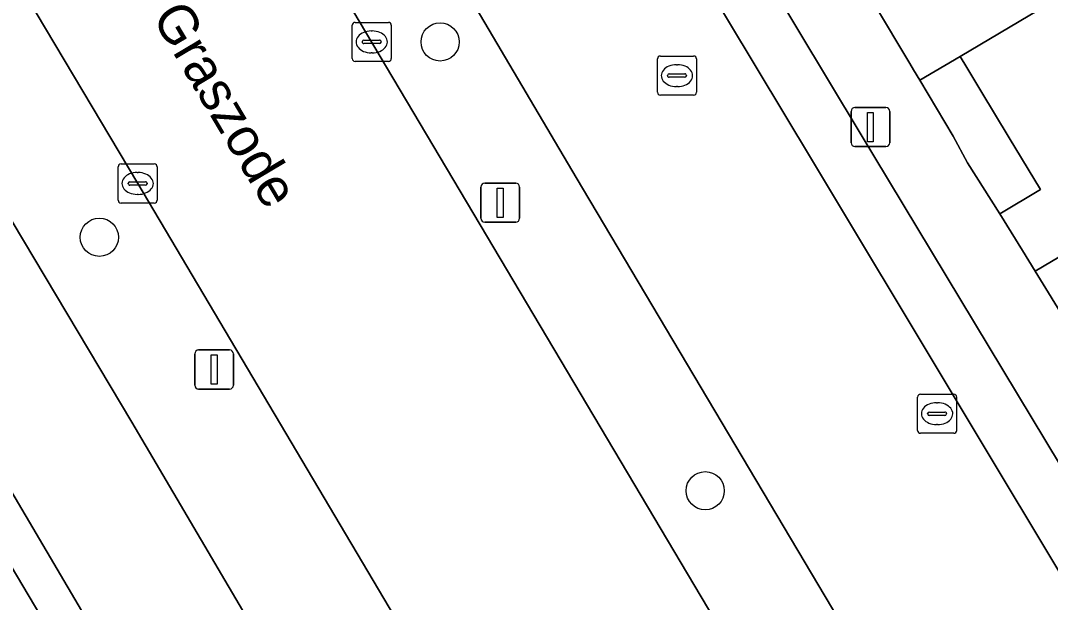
# Model space of a CAD drawing. Extents: x 156412 to 157779, y 382335 to 383768.
# Drawn here: x 156839.55 to 156865.91, y 383559.38 to 383574.26 of the extents above; entities that cross this region are included whole.
import ezdxf

# ---------------------------------------------------------------- set-up
doc = ezdxf.new("R2010")
doc.units = 0
for name, color, linetype in [('IMGEO_Berm_groen', 7, 'Continuous'), ('IMGEO_Boom', 7, 'Continuous'), ('IMGEO_Erf', 7, 'Continuous'), ('IMGEO_Fietspad_gesloten', 7, 'Continuous'), ('IMGEO_Groenvoorziening', 7, 'Continuous'), ('IMGEO_Haag', 7, 'Continuous'), ('IMGEO_Kolk', 7, 'Continuous'), ('IMGEO_Lichtmast', 7, 'Continuous'), ('IMGEO_Openbare_ruimte_label', 7, 'Continuous'), ('IMGEO_OVBaan_gesloten', 7, 'Continuous'), ('IMGEO_Pand', 7, 'Continuous'), ('IMGEO_Parkeervlak_open', 7, 'Continuous'), ('IMGEO_Rijbaan_lokaal_gesloten', 7, 'Continuous'), ('IMGEO_Rioolput', 7, 'Continuous'), ('IMGEO_Voetpad_open', 7, 'Continuous')]:
    doc.layers.add(name, color=color, linetype=linetype)

msp = doc.modelspace()

# ---------------------------------------------------------------- linework, layer by layer
at = {"layer": 'IMGEO_Berm_groen'}
for points in [[(156861.927, 383537.422), (156852.502, 383553.317), (156842.549, 383570.096), (156833.596, 383585.118), (156824.647, 383600.159), (156814.578, 383617.063)], [(156828.532, 383587.236), (156842.401, 383563.988), (156858.858, 383536.047), (156862.888, 383528.83)], [(156853.772, 383570.245), (156848.538, 383579.107), (156846.173, 383577.697), (156857.989, 383557.797), (156867.444, 383541.91)], [(156876.071, 383532.082), (156874.381, 383535.463), (156873.078, 383537.772), (156853.772, 383570.245)]]:
    msp.add_lwpolyline(points, dxfattribs=at)
at = {"layer": 'IMGEO_Boom'}
for centre in [(156850.288, 383573.716), (156841.568, 383568.719), (156857.072, 383562.234)]:
    msp.add_circle(centre, 0.489, dxfattribs=at)
at = {"layer": 'IMGEO_Erf'}
for points in [[(156863.598, 383573.347), (156862.567, 383572.735), (156863.419, 383571.305), (156863.788, 383570.62), (156864.614, 383569.315), (156865.651, 383569.939), (156864.854, 383571.262), (156864.127, 383572.469), (156863.771, 383573.06)], [(156866.543, 383568.458), (156865.518, 383567.85), (156866.357, 383566.48), (156866.742, 383565.775), (156867.536, 383564.453), (156868.576, 383565.079), (156867.781, 383566.4), (156866.94, 383567.798), (156866.711, 383568.178)]]:
    msp.add_lwpolyline(points, close=True, dxfattribs=at)
at = {"layer": 'IMGEO_Fietspad_gesloten'}
for points in [[(156862.888, 383528.83), (156858.858, 383536.047), (156842.401, 383563.988), (156828.532, 383587.236)], [(156825.447, 383585.463), (156839.413, 383562.05), (156855.71, 383534.393), (156855.857, 383534.133), (156858.484, 383529.496), (156859.674, 383527.395)]]:
    msp.add_lwpolyline(points, dxfattribs=at)
at = {"layer": 'IMGEO_Groenvoorziening'}
for points in [[(156805.896, 383613.754), (156812.75, 383602.314), (156815.542, 383598.343), (156816.185, 383598.689), (156819.306, 383594.099), (156822.343, 383588.978), (156823.661, 383586.788), (156829.777, 383576.441), (156839.004, 383560.807), (156851.257, 383540.179), (156855.107, 383533.758), (156855.52, 383533.027), (156857.754, 383529.083), (156858.943, 383526.985), (156860.315, 383524.256), (156861.46, 383521.425), (156862.371, 383518.51), (156863.183, 383515.418), (156863.948, 383512.313), (156864.666, 383509.198), (156866.18, 383502.592), (156866.82, 383499.811), (156884.275, 383424.125)], [(156859.674, 383527.395), (156858.484, 383529.496), (156855.857, 383534.133), (156855.71, 383534.393), (156839.413, 383562.05), (156825.447, 383585.463)]]:
    msp.add_lwpolyline(points, dxfattribs=at)
at = {"layer": 'IMGEO_Haag'}
for points in [[(156805.896, 383613.754), (156812.75, 383602.314), (156815.542, 383598.343), (156816.185, 383598.689), (156819.306, 383594.099), (156822.343, 383588.978), (156823.661, 383586.788), (156829.777, 383576.441), (156839.004, 383560.807), (156851.257, 383540.179), (156855.107, 383533.758), (156855.52, 383533.027), (156857.754, 383529.083), (156858.943, 383526.985), (156860.315, 383524.256), (156861.46, 383521.425), (156862.371, 383518.51), (156863.183, 383515.418), (156863.948, 383512.313), (156864.666, 383509.198), (156866.18, 383502.592), (156866.82, 383499.811), (156884.275, 383424.125)], [(156859.674, 383527.395), (156858.484, 383529.496), (156855.857, 383534.133), (156855.71, 383534.393), (156839.413, 383562.05), (156825.447, 383585.463)]]:
    msp.add_lwpolyline(points, dxfattribs=at)
at = {"layer": 'IMGEO_Kolk'}
for p, q in [((156848.112, 383574.216), (156848.964, 383574.216)), ((156848.037, 383573.29), (156848.037, 383574.142)), ((156848.525, 383573.996), (156848.55, 383573.996)), ((156849.038, 383574.142), (156849.038, 383573.29)), ((156848.296, 383573.71), (156848.296, 383573.722)), ((156848.734, 383573.673), (156848.336, 383573.673)), ((156848.339, 383573.759), (156848.737, 383573.759)), ((156848.78, 383573.722), (156848.78, 383573.71)), ((156848.548, 383573.436), (156848.523, 383573.436)), ((156848.964, 383573.216), (156848.112, 383573.216)), ((156842.047, 383569.669), (156842.047, 383570.521)), ((156842.122, 383570.595), (156842.974, 383570.595)), ((156843.048, 383570.521), (156843.048, 383569.669)), ((156842.535, 383570.375), (156842.56, 383570.375)), ((156842.306, 383570.089), (156842.306, 383570.101)), ((156842.744, 383570.052), (156842.346, 383570.052)), ((156842.349, 383570.138), (156842.747, 383570.138)), ((156842.79, 383570.101), (156842.79, 383570.089)), ((156842.558, 383569.815), (156842.533, 383569.815)), ((156842.974, 383569.595), (156842.122, 383569.595)), ((156862.506, 383563.779), (156862.506, 383564.631)), ((156862.581, 383564.705), (156863.433, 383564.705)), ((156862.994, 383564.485), (156863.019, 383564.485)), ((156863.507, 383564.631), (156863.507, 383563.779)), ((156862.765, 383564.199), (156862.765, 383564.211)), ((156862.808, 383564.248), (156863.206, 383564.248)), ((156863.249, 383564.211), (156863.249, 383564.199)), ((156863.203, 383564.162), (156862.805, 383564.162)), ((156863.017, 383563.925), (156862.992, 383563.925)), ((156863.433, 383563.705), (156862.581, 383563.705))]:
    msp.add_line(p, q, dxfattribs=at)
for points in [[(156848.112, 383574.216), (156848.964, 383574.216)], [(156848.037, 383573.29), (156848.037, 383574.142)], [(156849.038, 383574.142), (156849.038, 383573.29)], [(156848.964, 383573.216), (156848.112, 383573.216)], [(156842.047, 383569.669), (156842.047, 383570.521)], [(156842.122, 383570.595), (156842.974, 383570.595)], [(156843.048, 383570.521), (156843.048, 383569.669)], [(156842.974, 383569.595), (156842.122, 383569.595)], [(156862.506, 383563.779), (156862.506, 383564.631)], [(156862.581, 383564.705), (156863.433, 383564.705)], [(156863.507, 383564.631), (156863.507, 383563.779)], [(156863.433, 383563.705), (156862.581, 383563.705)]]:
    msp.add_lwpolyline(points, dxfattribs=at)
for centre, radius, start, end in [((156848.114, 383574.14), 0.0765, 91.552, 178.448), ((156848.114, 383574.14), 0.0765, 91.552, 178.448), ((156848.962, 383574.14), 0.0765, 1.552, 88.448), ((156848.962, 383574.14), 0.0765, 1.552, 88.448), ((156848.336, 383573.719), 0.0403, 85.8775, 175.7526), ((156848.333, 383573.709), 0.0366, 178.938, 274.7102), ((156848.737, 383573.716), 0.043, 264.8664, 352.4533), ((156848.741, 383573.721), 0.0386, 1.7309, 96.639), ((156848.114, 383573.292), 0.0765, 181.552, 268.448), ((156848.114, 383573.292), 0.0765, 181.552, 268.448), ((156848.962, 383573.292), 0.0765, 271.552, 358.448), ((156848.962, 383573.292), 0.0765, 271.552, 358.448), ((156842.124, 383570.519), 0.0765, 91.552, 178.448), ((156842.124, 383570.519), 0.0765, 91.552, 178.448), ((156842.972, 383570.519), 0.0765, 1.552, 88.448), ((156842.972, 383570.519), 0.0765, 1.552, 88.448), ((156842.346, 383570.098), 0.0403, 85.8775, 175.7526), ((156842.343, 383570.088), 0.0366, 178.938, 274.7102), ((156842.747, 383570.095), 0.043, 264.8664, 352.4533), ((156842.751, 383570.1), 0.0386, 1.7309, 96.639), ((156842.124, 383569.671), 0.0765, 181.552, 268.448), ((156842.124, 383569.671), 0.0765, 181.552, 268.448), ((156842.972, 383569.671), 0.0765, 271.552, 358.448), ((156842.972, 383569.671), 0.0765, 271.552, 358.448), ((156862.583, 383564.629), 0.0765, 91.552, 178.448), ((156862.583, 383564.629), 0.0765, 91.552, 178.448), ((156863.431, 383564.629), 0.0765, 1.552, 88.448), ((156863.431, 383564.629), 0.0765, 1.552, 88.448), ((156862.805, 383564.208), 0.0403, 85.8775, 175.7526), ((156862.802, 383564.198), 0.0366, 178.938, 274.7102), ((156863.206, 383564.205), 0.043, 264.8664, 352.4533), ((156863.21, 383564.21), 0.0386, 1.7309, 96.639), ((156862.583, 383563.781), 0.0765, 181.552, 268.448), ((156862.583, 383563.781), 0.0765, 181.552, 268.448), ((156863.431, 383563.781), 0.0765, 271.552, 358.448), ((156863.431, 383563.781), 0.0765, 271.552, 358.448)]:
    msp.add_arc(centre, radius, start, end, dxfattribs=at)
for centre, major_axis, ratio, start_param, end_param in [((156848.524, 383573.716), (-0.387, 0.002), 0.722429, 4.712389, 7.853982), ((156848.549, 383573.716), (-0.39, 0.002), 0.717154, 1.570796, 4.712389), ((156842.534, 383570.095), (-0.387, 0.002), 0.722429, 4.712389, 7.853982), ((156842.559, 383570.095), (-0.39, 0.002), 0.717154, 1.570796, 4.712389), ((156862.993, 383564.205), (-0.387, 0.002), 0.722429, 4.712389, 7.853982), ((156863.018, 383564.205), (-0.39, 0.002), 0.717154, 1.570796, 4.712389)]:
    msp.add_ellipse(centre, major_axis=major_axis, ratio=ratio, start_param=start_param, end_param=end_param, dxfattribs=at)
at = {"layer": 'IMGEO_Lichtmast'}
for p, q in [((156860.804, 383571.138), (156860.804, 383571.938)), ((156860.804, 383571.938), (156860.804, 383571.138)), ((156860.904, 383572.038), (156861.694, 383572.038)), ((156861.694, 383572.038), (156860.904, 383572.038)), ((156861.794, 383571.938), (156861.794, 383571.138)), ((156861.794, 383571.138), (156861.794, 383571.938)), ((156861.694, 383571.038), (156860.904, 383571.038)), ((156860.904, 383571.038), (156861.694, 383571.038)), ((156851.332, 383569.203), (156851.332, 383570.003)), ((156851.332, 383570.003), (156851.332, 383569.203)), ((156851.432, 383570.103), (156852.222, 383570.103)), ((156852.222, 383570.103), (156851.432, 383570.103)), ((156852.322, 383570.003), (156852.322, 383569.203)), ((156852.322, 383569.203), (156852.322, 383570.003)), ((156852.222, 383569.103), (156851.432, 383569.103)), ((156851.432, 383569.103), (156852.222, 383569.103)), ((156844.109, 383565.835), (156844.899, 383565.835)), ((156844.899, 383565.835), (156844.109, 383565.835)), ((156844.009, 383564.935), (156844.009, 383565.735)), ((156844.009, 383565.735), (156844.009, 383564.935)), ((156844.999, 383565.735), (156844.999, 383564.935)), ((156844.999, 383564.935), (156844.999, 383565.735)), ((156844.899, 383564.835), (156844.109, 383564.835)), ((156844.109, 383564.835), (156844.899, 383564.835))]:
    msp.add_line(p, q, dxfattribs=at)
for points in [[(156861.224, 383571.913), (156861.374, 383571.913), (156861.374, 383571.163), (156861.224, 383571.163), (156861.224, 383571.913)], [(156851.752, 383569.978), (156851.902, 383569.978), (156851.902, 383569.228), (156851.752, 383569.228), (156851.752, 383569.978)], [(156844.429, 383565.71), (156844.579, 383565.71), (156844.579, 383564.96), (156844.429, 383564.96), (156844.429, 383565.71)]]:
    msp.add_lwpolyline(points, dxfattribs=at)
for centre, start, end in [((156860.904, 383571.938), 90, 180), ((156860.904, 383571.938), 90, 180), ((156861.694, 383571.938), 0, 90), ((156861.694, 383571.938), 360, 90), ((156860.904, 383571.138), 180, 270), ((156860.904, 383571.138), 180, 270), ((156861.694, 383571.138), 270, 0), ((156861.694, 383571.138), 270, 0), ((156851.432, 383570.003), 90, 180), ((156851.432, 383570.003), 90, 180), ((156852.222, 383570.003), 0, 90), ((156852.222, 383570.003), 360, 90), ((156851.432, 383569.203), 180, 270), ((156851.432, 383569.203), 180, 270), ((156852.222, 383569.203), 270, 0), ((156852.222, 383569.203), 270, 0), ((156844.109, 383565.735), 90, 180), ((156844.109, 383565.735), 90, 180), ((156844.899, 383565.735), 0, 90), ((156844.899, 383565.735), 360, 90), ((156844.109, 383564.935), 180, 270), ((156844.109, 383564.935), 180, 270), ((156844.899, 383564.935), 270, 0), ((156844.899, 383564.935), 270, 0)]:
    msp.add_arc(centre, 0.1, start, end, dxfattribs=at)
at = {"layer": 'IMGEO_OVBaan_gesloten'}
msp.add_lwpolyline([(156867.444, 383541.91), (156857.989, 383557.797), (156846.173, 383577.697), (156844.355, 383580.759), (156839.105, 383589.601), (156829.644, 383605.508), (156821.417, 383619.335), (156814.578, 383617.063), (156824.647, 383600.159), (156833.596, 383585.118), (156842.549, 383570.096), (156852.502, 383553.317), (156861.927, 383537.422)], dxfattribs=at)
at = {"layer": 'IMGEO_Pand'}
for points in [[(156873.896, 383579.457), (156873.734, 383579.726), (156871.108, 383584.084), (156869.448, 383583.099), (156860.812, 383577.975), (156860.984, 383577.69), (156861.234, 383577.274), (156861.909, 383576.154), (156862.43, 383575.288), (156861.406, 383574.671), (156862.309, 383573.165), (156862.406, 383573.004), (156862.567, 383572.735), (156863.598, 383573.347)], [(156873.896, 383579.457), (156863.598, 383573.347), (156863.771, 383573.06), (156864.127, 383572.469), (156864.854, 383571.262), (156865.651, 383569.939), (156864.614, 383569.315), (156865.192, 383568.378), (156865.518, 383567.85), (156866.543, 383568.458), (156875.183, 383573.585), (156876.842, 383574.569), (156876.522, 383575.101)]]:
    msp.add_lwpolyline(points, close=True, dxfattribs=at)
at = {"layer": 'IMGEO_Parkeervlak_open'}
msp.add_lwpolyline([(156883.372, 383528.827), (156892.432, 383489.674), (156893.823, 383490.007), (156884.759, 383529.237), (156884.28, 383530.938), (156883.501, 383532.821), (156879.96, 383539.93), (156878.738, 383541.996), (156878.215, 383542.888), (156861.038, 383571.383), (156846.657, 383595.304), (156831.803, 383620.025), (156831.22, 383619.699), (156832.154, 383616.714), (156845.378, 383594.689), (156859.815, 383570.674), (156877.483, 383541.251), (156882.102, 383532.46)], dxfattribs=at)
msp.add_lwpolyline([(156837.331, 383559.808), (156849.567, 383539.175), (156849.931, 383539.391), (156851.257, 383540.179), (156839.004, 383560.807), (156837.749, 383560.058)], close=True, dxfattribs=at)
at = {"layer": 'IMGEO_Rijbaan_lokaal_gesloten'}
for points in [[(156882.102, 383532.46), (156877.483, 383541.251), (156859.815, 383570.674), (156845.378, 383594.689), (156832.154, 383616.714), (156831.22, 383619.699), (156830.938, 383620.598)], [(156827.929, 383613.878), (156829.792, 383610.852), (156846.763, 383582.113), (156848.538, 383579.107), (156853.772, 383570.245), (156873.078, 383537.772), (156874.381, 383535.463), (156876.071, 383532.082)]]:
    msp.add_lwpolyline(points, dxfattribs=at)
at = {"layer": 'IMGEO_Rioolput'}
for p, q in [((156855.849, 383572.428), (156855.849, 383573.28)), ((156855.924, 383573.354), (156856.776, 383573.354)), ((156856.85, 383573.28), (156856.85, 383572.428)), ((156856.151, 383572.897), (156856.549, 383572.897)), ((156856.337, 383573.134), (156856.362, 383573.134)), ((156856.108, 383572.848), (156856.108, 383572.86)), ((156856.546, 383572.811), (156856.148, 383572.811)), ((156856.592, 383572.86), (156856.592, 383572.848)), ((156856.776, 383572.354), (156855.924, 383572.354)), ((156856.36, 383572.574), (156856.335, 383572.574))]:
    msp.add_line(p, q, dxfattribs=at)
for points in [[(156855.849, 383572.428), (156855.849, 383573.28)], [(156855.924, 383573.354), (156856.776, 383573.354)], [(156856.85, 383573.28), (156856.85, 383572.428)], [(156856.776, 383572.354), (156855.924, 383572.354)]]:
    msp.add_lwpolyline(points, dxfattribs=at)
for centre, radius, start, end in [((156855.926, 383573.278), 0.0765, 91.552, 178.448), ((156855.926, 383573.278), 0.0765, 91.552, 178.448), ((156856.774, 383573.278), 0.0765, 1.552, 88.448), ((156856.774, 383573.278), 0.0765, 1.552, 88.448), ((156856.148, 383572.857), 0.0403, 85.8775, 175.7526), ((156856.553, 383572.859), 0.0386, 1.7309, 96.639), ((156856.145, 383572.847), 0.0366, 178.938, 274.7102), ((156856.549, 383572.854), 0.043, 264.8664, 352.4533), ((156855.926, 383572.43), 0.0765, 181.552, 268.448), ((156855.926, 383572.43), 0.0765, 181.552, 268.448), ((156856.774, 383572.43), 0.0765, 271.552, 358.448), ((156856.774, 383572.43), 0.0765, 271.552, 358.448)]:
    msp.add_arc(centre, radius, start, end, dxfattribs=at)
for centre, major_axis, ratio, start_param, end_param in [((156856.336, 383572.854), (-0.387, 0.002), 0.722429, 4.712389, 7.853982), ((156856.361, 383572.854), (-0.39, 0.002), 0.717154, 1.570796, 4.712389)]:
    msp.add_ellipse(centre, major_axis=major_axis, ratio=ratio, start_param=start_param, end_param=end_param, dxfattribs=at)
at = {"layer": 'IMGEO_Voetpad_open'}
for points in [[(156830.938, 383620.598), (156831.22, 383619.699), (156831.803, 383620.025), (156846.657, 383595.304), (156861.038, 383571.383), (156878.215, 383542.888), (156878.738, 383541.996), (156879.96, 383539.93), (156883.501, 383532.821), (156884.28, 383530.938), (156884.759, 383529.237), (156893.823, 383490.007), (156892.432, 383489.674), (156891.845, 383489.546), (156892.214, 383488.014), (156894.19, 383488.494), (156894.946, 383485.103)], [(156866.357, 383566.48), (156865.518, 383567.85), (156865.192, 383568.378), (156864.614, 383569.315), (156863.788, 383570.62), (156863.419, 383571.305), (156862.567, 383572.735), (156862.406, 383573.004), (156862.309, 383573.165), (156861.406, 383574.671)]]:
    msp.add_lwpolyline(points, dxfattribs=at)

# ---------------------------------------------------------------- texts
at = {"layer": 'IMGEO_Openbare_ruimte_label'}
msp.add_text('Graszode', height=1, rotation=300.7182, dxfattribs=at).set_placement((156842.897, 383574.36))

doc.saveas('drawing.dxf')
